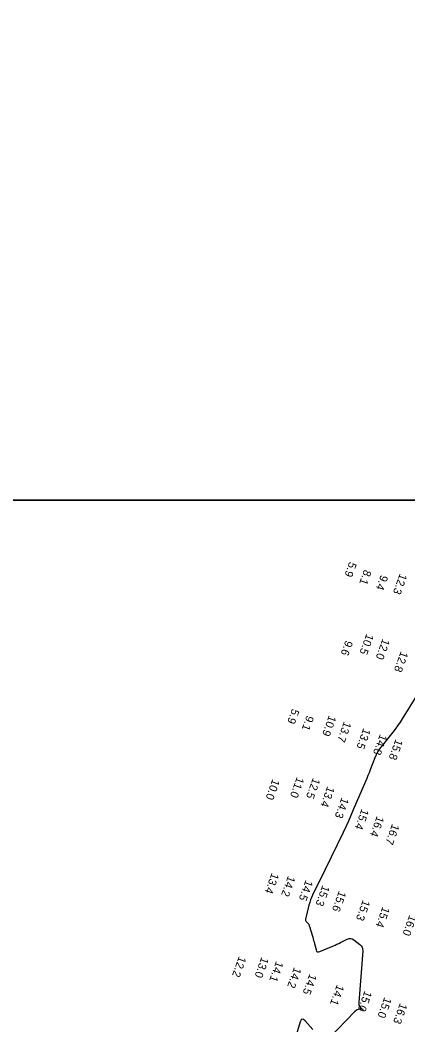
# Model space of a CAD drawing. Extents: x 988130 to 1132882, y 654656 to 841453.
# Drawn here: x 1029690 to 1029932, y 776712 to 777340 of the extents above; entities that cross this region are included whole.
import ezdxf

# ---------------------------------------------------------------- set-up
doc = ezdxf.new("R2010")
doc.units = 0
for name, color, linetype in [('V-ANNO-KEYM', 7, 'Continuous'), ('V-TOPO-MAJR', 7, 'Continuous'), ('V-TOPO-SOUN', 7, 'Continuous')]:
    doc.layers.add(name, color=color, linetype=linetype)

msp = doc.modelspace()

# ---------------------------------------------------------------- linework, layer by layer
at = {"layer": 'V-ANNO-KEYM'}
for points in [[(1014460, 777040), (1122485, 777040), (1122485, 783482), (1014460, 783482)], [(1014460, 770599), (1122485, 770599), (1122485, 777040), (1014460, 777040)]]:
    msp.add_lwpolyline(points, close=True, dxfattribs=at)
at = {"layer": 'V-TOPO-MAJR'}
for points in [[(1029938.33, 776918.68), (1029928.76, 776903.31), (1029927.36, 776901.13), (1029925.9, 776898.99), (1029924.38, 776896.9), (1029922.79, 776894.85), (1029915.59, 776885.81), (1029914.41, 776884.21), (1029913.36, 776882.53), (1029912.44, 776880.77), (1029911.65, 776878.94), (1029908.77, 776871.47), (1029908.04, 776869.61), (1029907.29, 776867.75), (1029906.53, 776865.9), (1029905.75, 776864.06), (1029898.19, 776846.35), (1029896.65, 776842.79), (1029895.07, 776839.26), (1029893.44, 776835.74), (1029891.78, 776832.24), (1029880.64, 776809.16), (1029879.71, 776807.25), (1029878.78, 776805.34), (1029877.85, 776803.43), (1029876.91, 776801.53), (1029872.72, 776793.08), (1029872.03, 776791.58), (1029871.43, 776790.05), (1029870.91, 776788.49), (1029870.48, 776786.9), (1029868.34, 776778.03), (1029868.29, 776777.65), (1029868.33, 776777.3), (1029868.47, 776776.97), (1029868.7, 776776.67), (1029869.81, 776775.5), (1029870.07, 776775.19), (1029870.29, 776774.86), (1029870.46, 776774.51), (1029870.6, 776774.14), (1029872.83, 776766.76), (1029873.12, 776765.79), (1029873.39, 776764.82), (1029873.66, 776763.85), (1029873.91, 776762.87), (1029874.9, 776758.96), (1029875.24, 776758.15), (1029875.74, 776757.69), (1029876.41, 776757.57), (1029877.26, 776757.79), (1029885.74, 776761.43), (1029886.85, 776761.91), (1029887.95, 776762.41), (1029889.04, 776762.93), (1029890.12, 776763.46), (1029894.44, 776765.62), (1029895.5, 776766), (1029896.54, 776766.06), (1029897.54, 776765.8), (1029898.5, 776765.22), (1029902.31, 776762.25), (1029903.13, 776761.45), (1029903.69, 776760.54), (1029903.99, 776759.51), (1029904.03, 776758.36), (1029901.58, 776725.9), (1029901.67, 776724.42), (1029902.17, 776723.23), (1029903.09, 776722.3), (1029904.42, 776721.66), (1029902.93, 776721.96), (1029901.55, 776721.83), (1029900.27, 776721.29), (1029899.1, 776720.32), (1029883.19, 776703.62)], [(1029872.85, 776709.14), (1029868.01, 776714.59), (1029867.03, 776715.44), (1029866.2, 776715.61), (1029865.51, 776715.1), (1029864.98, 776713.92), (1029858.22, 776691.52)]]:
    msp.add_lwpolyline(points, dxfattribs=at)

# ---------------------------------------------------------------- texts
at = {"layer": 'V-TOPO-SOUN'}
for s, p in [('5.9', (1029895.75, 777001.7)), ('8.1', (1029905, 776996.81)), ('9.4', (1029915.38, 776993.5)), ('12.3 ', (1029927.31, 776994.31)), ('10.5 ', (1029906.42, 776956.7)), ('12.0 ', (1029916.51, 776953.59)), ('9.6', (1029893.37, 776952.6)), ('12.8 ', (1029927.96, 776945.78)), ('5.9', (1029859.93, 776909.92)), ('9.1', (1029869.04, 776905.67)), ('10.9 ', (1029883.01, 776905.7)), ('13.7 ', (1029892.42, 776901.88)), ('13.5 ', (1029904.51, 776897.65)), ('14.8 ', (1029914.88, 776893.95)), ('15.8 ', (1029924.65, 776890.89)), ('10.0 ', (1029847.71, 776865.93)), ('11.0 ', (1029862.96, 776867.23)), ('12.5 ', (1029872.99, 776866.64)), ('13.4 ', (1029881.98, 776861.36)), ('14.3 ', (1029890.93, 776854.39)), ('15.4 ', (1029903.44, 776847.3)), ('16.4 ', (1029912.95, 776842.81)), ('16.7 ', (1029922.49, 776837.89)), ('13.4 ', (1029847.22, 776807.28)), ('14.2 ', (1029857.45, 776805.46)), ('14.5 ', (1029868.45, 776802.84)), ('15.3 ', (1029878.93, 776799.54)), ('15.6 ', (1029889.23, 776796.03)), ('15.3 ', (1029904.21, 776790.37)), ('15.4 ', (1029916.5, 776786.14)), ('16.0 ', (1029933.28, 776780.97)), ('12.2 ', (1029826.76, 776755.16)), ('13.0 ', (1029840.82, 776754.67)), ('14.1 ', (1029850, 776752.12)), ('14.2 ', (1029861.24, 776748.32)), ('14.5 ', (1029870.86, 776744.17)), ('14.1 ', (1029887.97, 776737.43)), ('15.0 ', (1029905.32, 776733.62)), ('15.0 ', (1029917.64, 776729.58)), ('16.3 ', (1029927.42, 776725.91))]:
    msp.add_text(s, height=5, rotation=250, dxfattribs=at).set_placement(p)

doc.saveas('drawing.dxf')
